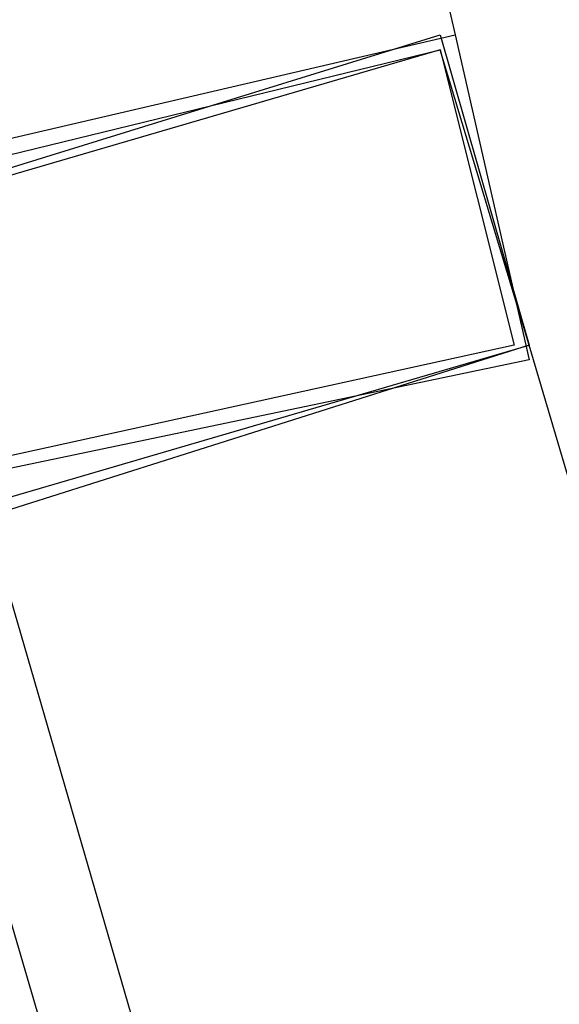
# Model space of a CAD drawing. Header units: feet. Extents: x -79 to 198, y -22 to 181.
# Tile 331 of 656: x 15.541 to 16.027, y 46.53 to 47.418. Entities that reach past the tile are written whole.
import ezdxf

# ---------------------------------------------------------------- set-up
doc = ezdxf.new("R2010")
doc.units = ezdxf.units.FT
doc.layers.add('A-LINEA', color=7, linetype='CONTINUOUS')

msp = doc.modelspace()

# ---------------------------------------------------------------- linework, layer by layer
at = {"layer": 'A-LINEA'}
for p, q in [((15.1067, 51.0178), (15.9333, 47.4044)), ((15.1067, 51.0178), (15.9333, 47.4044)), ((15.07, 48.4907), (17.1689, 41.2494)), ((15.07, 48.4907), (17.1689, 41.2494)), ((17.0533, 43.5644), (16, 47.1244)), ((17.0533, 43.5644), (16, 47.1244))]:
    msp.add_line(p, q, dxfattribs=at)
for points in [[(16, 47.1244), (15.4533, 46.9511), (15.36, 47.2311), (15.92, 47.4044), (16, 47.1244), (15.92, 47.3911), (15.3733, 47.2311), (15.4533, 46.9644), (16, 47.1244)], [(15.9333, 47.4044), (16, 47.1111), (15.4267, 46.9911), (15.36, 47.2711), (15.9333, 47.4044)], [(16, 47.1244), (15.4533, 46.9511), (15.36, 47.2311), (15.92, 47.4044), (16, 47.1244), (15.92, 47.3911), (15.3733, 47.2311), (15.4533, 46.9644), (16, 47.1244)], [(15.9333, 47.4044), (16, 47.1111), (15.4267, 46.9911), (15.36, 47.2711), (15.9333, 47.4044)], [(15.92, 47.3911), (15.9867, 47.1244), (15.44, 47.0044), (15.3733, 47.2578), (15.92, 47.3911)], [(15.92, 47.3911), (15.9867, 47.1244), (15.44, 47.0044), (15.3733, 47.2578), (15.92, 47.3911)], [(16.48, 43.2711), (15.3733, 47.0578), (15.3867, 47.0578), (15.4, 47.0578), (16.5067, 43.2711), (16.48, 43.2711)], [(16.48, 43.2711), (15.3733, 47.0578), (15.3867, 47.0578), (15.4, 47.0578), (16.5067, 43.2711), (16.48, 43.2711)]]:
    msp.add_lwpolyline(points, dxfattribs=at)

doc.saveas('drawing.dxf')
